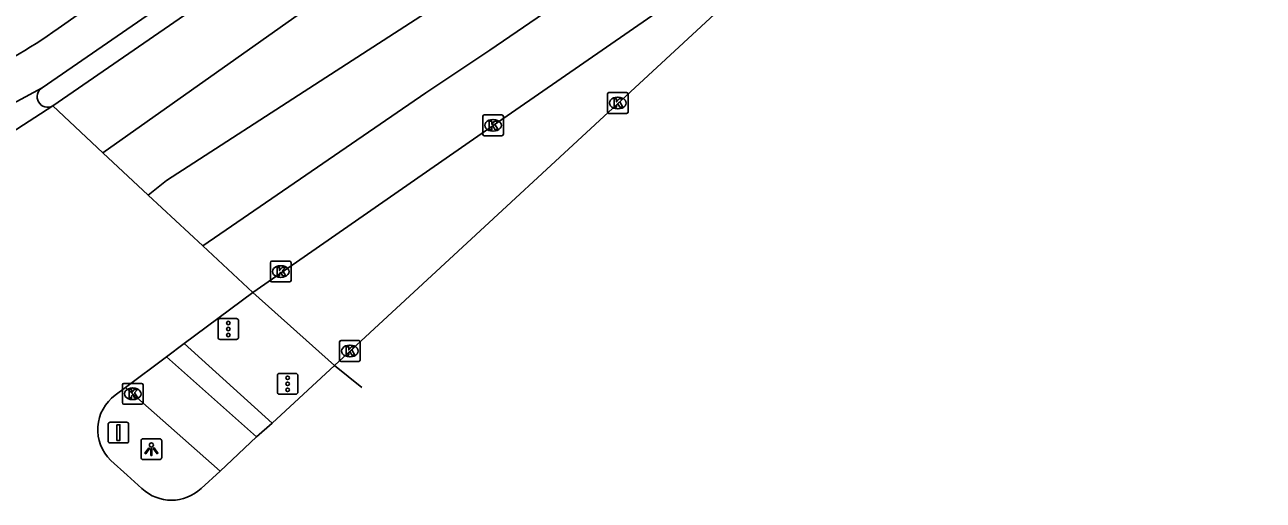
# Model space of a CAD drawing. Extents: x 162074 to 163034, y 381824 to 382557.
# Drawn here: x 162802.7 to 162862.4, y 382056.9 to 382079.8 of the extents above; entities that cross this region are included whole.
import ezdxf

# ---------------------------------------------------------------- set-up
doc = ezdxf.new("R2010")
doc.units = 0
for name, color, linetype in [('IMGEO_Fietspad_open', 7, 'Continuous'), ('IMGEO_Kolk', 7, 'Continuous'), ('IMGEO_Lichtpunt', 7, 'Continuous'), ('IMGEO_Portaal', 7, 'Continuous'), ('IMGEO_Rijbaan_regionaal_gesloten', 7, 'Continuous'), ('IMGEO_Verkeersregelinstallatiepaal', 7, 'Continuous'), ('IMGEO_Voetpad_open', 7, 'Continuous')]:
    doc.layers.add(name, color=color, linetype=linetype)

msp = doc.modelspace()

# ---------------------------------------------------------------- linework, layer by layer
at = {"layer": 'IMGEO_Fietspad_open'}
for points in [[(162804.303, 382079.667), (162832.887, 382099.729), (162846.079, 382109.227)], [(162844.074, 382105.365), (162830.845, 382095.862), (162815.563, 382085.115), (162803.535, 382076.802)], [(162803.535, 382076.802), (162801.291, 382075.601), (162798.791, 382074.447)], [(162809.533, 382063.835), (162813.859, 382059.97)], [(162812.113, 382058.327), (162807.554, 382062.355)]]:
    msp.add_lwpolyline(points, dxfattribs=at)
msp.add_arc((162789.174, 382100.746), 25.946, 294.31419, 305.66842, dxfattribs=at)
at = {"layer": 'IMGEO_Kolk'}
for p, q in [((162830.777, 382075.643), (162830.777, 382076.495)), ((162830.852, 382076.569), (162831.704, 382076.569)), ((162831.265, 382076.349), (162831.29, 382076.349)), ((162831.778, 382076.495), (162831.778, 382075.643)), ((162831.704, 382075.569), (162830.852, 382075.569)), ((162831.288, 382075.789), (162831.263, 382075.789)), ((162824.765, 382074.566), (162824.765, 382075.418)), ((162824.84, 382075.492), (162825.692, 382075.492)), ((162825.253, 382075.272), (162825.278, 382075.272)), ((162825.766, 382075.418), (162825.766, 382074.566)), ((162825.692, 382074.492), (162824.84, 382074.492)), ((162825.276, 382074.712), (162825.251, 382074.712)), ((162814.606, 382068.443), (162815.458, 382068.443)), ((162814.531, 382067.517), (162814.531, 382068.369)), ((162815.019, 382068.223), (162815.044, 382068.223)), ((162815.532, 382068.369), (162815.532, 382067.517)), ((162815.458, 382067.443), (162814.606, 382067.443)), ((162815.042, 382067.663), (162815.017, 382067.663)), ((162817.865, 382063.689), (162817.865, 382064.541)), ((162817.94, 382064.615), (162818.792, 382064.615)), ((162818.353, 382064.395), (162818.378, 382064.395)), ((162818.866, 382064.541), (162818.866, 382063.689)), ((162818.792, 382063.615), (162817.94, 382063.615)), ((162818.376, 382063.835), (162818.351, 382063.835)), ((162807.398, 382061.624), (162807.398, 382062.476)), ((162807.473, 382062.55), (162808.325, 382062.55)), ((162808.399, 382062.476), (162808.399, 382061.624)), ((162807.886, 382062.33), (162807.911, 382062.33)), ((162808.325, 382061.55), (162807.473, 382061.55)), ((162807.909, 382061.77), (162807.884, 382061.77))]:
    msp.add_line(p, q, dxfattribs=at)
for points in [[(162830.777, 382075.643), (162830.777, 382076.495)], [(162830.852, 382076.569), (162831.704, 382076.569)], [(162831.098, 382076.269), (162831.221, 382076.269), (162831.221, 382076.118), (162831.351, 382076.269), (162831.515, 382076.269), (162831.369, 382076.118), (162831.522, 382075.869), (162831.37, 382075.869), (162831.285, 382076.033), (162831.221, 382075.966), (162831.221, 382075.869), (162831.098, 382075.869), (162831.098, 382076.269)], [(162831.778, 382076.495), (162831.778, 382075.643)], [(162831.704, 382075.569), (162830.852, 382075.569)], [(162824.765, 382074.566), (162824.765, 382075.418)], [(162824.84, 382075.492), (162825.692, 382075.492)], [(162825.086, 382075.192), (162825.209, 382075.192), (162825.209, 382075.041), (162825.339, 382075.192), (162825.503, 382075.192), (162825.357, 382075.041), (162825.51, 382074.792), (162825.358, 382074.792), (162825.273, 382074.956), (162825.209, 382074.889), (162825.209, 382074.792), (162825.086, 382074.792), (162825.086, 382075.192)], [(162825.766, 382075.418), (162825.766, 382074.566)], [(162825.692, 382074.492), (162824.84, 382074.492)], [(162814.606, 382068.443), (162815.458, 382068.443)], [(162814.531, 382067.517), (162814.531, 382068.369)], [(162814.852, 382068.143), (162814.975, 382068.143), (162814.975, 382067.992), (162815.105, 382068.143), (162815.269, 382068.143), (162815.123, 382067.992), (162815.276, 382067.743), (162815.124, 382067.743), (162815.039, 382067.907), (162814.975, 382067.84), (162814.975, 382067.743), (162814.852, 382067.743), (162814.852, 382068.143)], [(162815.532, 382068.369), (162815.532, 382067.517)], [(162815.458, 382067.443), (162814.606, 382067.443)], [(162817.865, 382063.689), (162817.865, 382064.541)], [(162817.94, 382064.615), (162818.792, 382064.615)], [(162818.186, 382064.315), (162818.309, 382064.315), (162818.309, 382064.164), (162818.439, 382064.315), (162818.603, 382064.315), (162818.457, 382064.164), (162818.61, 382063.915), (162818.458, 382063.915), (162818.373, 382064.079), (162818.309, 382064.012), (162818.309, 382063.915), (162818.186, 382063.915), (162818.186, 382064.315)], [(162818.866, 382064.541), (162818.866, 382063.689)], [(162818.792, 382063.615), (162817.94, 382063.615)], [(162807.398, 382061.624), (162807.398, 382062.476)], [(162807.473, 382062.55), (162808.325, 382062.55)], [(162808.399, 382062.476), (162808.399, 382061.624)], [(162807.719, 382062.25), (162807.842, 382062.25), (162807.842, 382062.099), (162807.972, 382062.25), (162808.136, 382062.25), (162807.99, 382062.099), (162808.143, 382061.85), (162807.991, 382061.85), (162807.906, 382062.014), (162807.842, 382061.947), (162807.842, 382061.85), (162807.719, 382061.85), (162807.719, 382062.25)], [(162808.325, 382061.55), (162807.473, 382061.55)]]:
    msp.add_lwpolyline(points, dxfattribs=at)
for centre, start, end in [((162830.854, 382076.493), 91.55205, 178.44795), ((162830.854, 382076.493), 91.55205, 178.44795), ((162831.702, 382076.493), 1.55205, 88.44795), ((162831.702, 382076.493), 1.55205, 88.44795), ((162830.854, 382075.645), 181.55205, 268.44795), ((162830.854, 382075.645), 181.55205, 268.44795), ((162831.702, 382075.645), 271.55205, 358.44795), ((162831.702, 382075.645), 271.55205, 358.44795), ((162824.842, 382075.416), 91.55205, 178.44795), ((162824.842, 382075.416), 91.55205, 178.44795), ((162825.69, 382075.416), 1.55205, 88.44795), ((162825.69, 382075.416), 1.55205, 88.44795), ((162824.842, 382074.568), 181.55205, 268.44795), ((162824.842, 382074.568), 181.55205, 268.44795), ((162825.69, 382074.568), 271.55205, 358.44795), ((162825.69, 382074.568), 271.55205, 358.44795), ((162814.608, 382068.367), 91.55205, 178.44795), ((162814.608, 382068.367), 91.55205, 178.44795), ((162815.456, 382068.367), 1.55205, 88.44795), ((162815.456, 382068.367), 1.55205, 88.44795), ((162814.608, 382067.519), 181.55205, 268.44795), ((162814.608, 382067.519), 181.55205, 268.44795), ((162815.456, 382067.519), 271.55205, 358.44795), ((162815.456, 382067.519), 271.55205, 358.44795), ((162817.942, 382064.539), 91.55205, 178.44795), ((162817.942, 382064.539), 91.55205, 178.44795), ((162818.79, 382064.539), 1.55205, 88.44795), ((162818.79, 382064.539), 1.55205, 88.44795), ((162817.942, 382063.691), 181.55205, 268.44795), ((162817.942, 382063.691), 181.55205, 268.44795), ((162818.79, 382063.691), 271.55205, 358.44795), ((162818.79, 382063.691), 271.55205, 358.44795), ((162807.475, 382062.474), 91.55205, 178.44795), ((162807.475, 382062.474), 91.55205, 178.44795), ((162808.323, 382062.474), 1.55205, 88.44795), ((162808.323, 382062.474), 1.55205, 88.44795), ((162807.475, 382061.626), 181.55205, 268.44795), ((162807.475, 382061.626), 181.55205, 268.44795), ((162808.323, 382061.626), 271.55205, 358.44795), ((162808.323, 382061.626), 271.55205, 358.44795)]:
    msp.add_arc(centre, 0.0765, start, end, dxfattribs=at)
for centre, major_axis, ratio, start_param, end_param in [((162831.264, 382076.069), (-0.387, 0.002), 0.722429, 4.712389, 7.853982), ((162831.289, 382076.069), (-0.39, 0.002), 0.717154, 1.570796, 4.712389), ((162825.252, 382074.992), (-0.387, 0.002), 0.722429, 4.712389, 7.853982), ((162825.277, 382074.992), (-0.39, 0.002), 0.717154, 1.570796, 4.712389), ((162815.018, 382067.943), (-0.387, 0.002), 0.722429, 4.712389, 7.853982), ((162815.043, 382067.943), (-0.39, 0.002), 0.717154, 1.570796, 4.712389), ((162818.352, 382064.115), (-0.387, 0.002), 0.722429, 4.712389, 7.853982), ((162818.377, 382064.115), (-0.39, 0.002), 0.717154, 1.570796, 4.712389), ((162807.885, 382062.05), (-0.387, 0.002), 0.722429, 4.712389, 7.853982), ((162807.91, 382062.05), (-0.39, 0.002), 0.717154, 1.570796, 4.712389)]:
    msp.add_ellipse(centre, major_axis=major_axis, ratio=ratio, start_param=start_param, end_param=end_param, dxfattribs=at)
at = {"layer": 'IMGEO_Lichtpunt'}
for p, q in [((162808.3, 382059.785), (162808.3, 382058.978)), ((162808.3, 382059.785), (162808.3, 382058.978)), ((162809.202, 382059.88), (162808.394, 382059.88)), ((162809.202, 382059.88), (162808.394, 382059.88)), ((162809.296, 382058.978), (162809.296, 382059.785)), ((162809.296, 382058.978), (162809.296, 382059.785)), ((162808.394, 382058.884), (162809.202, 382058.884)), ((162808.394, 382058.884), (162809.202, 382058.884))]:
    msp.add_line(p, q, dxfattribs=at)
for points in [[(162808.674, 382059.449), (162808.713, 382059.421), (162808.525, 382059.159), (162808.487, 382059.186), (162808.674, 382059.449)], [(162808.886, 382059.421), (162808.924, 382059.448), (162809.111, 382059.186), (162809.072, 382059.158), (162808.886, 382059.421)], [(162808.776, 382059.401), (162808.823, 382059.401), (162808.823, 382059.079), (162808.776, 382059.079), (162808.776, 382059.401)]]:
    msp.add_lwpolyline(points, dxfattribs=at)
msp.add_circle((162808.799, 382059.583), 0.0994, dxfattribs=at)
for centre, start, end in [((162808.394, 382059.785), 90, 180), ((162808.394, 382059.785), 90, 180), ((162809.202, 382059.785), 0, 90), ((162809.202, 382059.785), 0, 90), ((162808.394, 382058.978), 180, 270), ((162808.394, 382058.978), 180, 270), ((162809.202, 382058.978), 270, 0), ((162809.202, 382058.978), 270, 360)]:
    msp.add_arc(centre, 0.0946, start, end, dxfattribs=at)
at = {"layer": 'IMGEO_Portaal'}
for p, q in [((162806.812, 382060.68), (162807.602, 382060.68)), ((162807.602, 382060.68), (162806.812, 382060.68)), ((162806.712, 382059.78), (162806.712, 382060.58)), ((162806.712, 382060.58), (162806.712, 382059.78)), ((162807.702, 382060.58), (162807.702, 382059.78)), ((162807.702, 382059.78), (162807.702, 382060.58)), ((162807.602, 382059.68), (162806.812, 382059.68)), ((162806.812, 382059.68), (162807.602, 382059.68))]:
    msp.add_line(p, q, dxfattribs=at)
msp.add_lwpolyline([(162807.132, 382060.555), (162807.282, 382060.555), (162807.282, 382059.805), (162807.132, 382059.805), (162807.132, 382060.555)], dxfattribs=at)
for centre, start, end in [((162806.812, 382060.58), 90, 180), ((162806.812, 382060.58), 90, 180), ((162807.602, 382060.58), 0, 90), ((162807.602, 382060.58), 360, 90), ((162806.812, 382059.78), 180, 270), ((162806.812, 382059.78), 180, 270), ((162807.602, 382059.78), 270, 0), ((162807.602, 382059.78), 270, 0)]:
    msp.add_arc(centre, 0.1, start, end, dxfattribs=at)
at = {"layer": 'IMGEO_Rijbaan_regionaal_gesloten'}
for points in [[(162808.646, 382071.634), (162809.521, 382072.33), (162816.926, 382077.122), (162824.33, 382081.914), (162840.423, 382093.252), (162854.511, 382103.901), (162863.403, 382111.857), (162872.356, 382120.125), (162896.213, 382145.182), (162923.106, 382179.072), (162927.489, 382185.148), (162931.872, 382191.224), (162945.021, 382211.521), (162947.824, 382216.194), (162950.626, 382220.866), (162953.287, 382225.051), (162958.2, 382233.459)], [(162806.458, 382073.675), (162816.215, 382080.554), (162820.85, 382083.718), (162827.349, 382088.32), (162833.841, 382092.75), (162840.098, 382097.198), (162846.243, 382101.801), (162852.223, 382106.614), (162855.265, 382109.106), (162858.28, 382111.575), (162862.342, 382115.337)], [(162804.04, 382075.93), (162814.52, 382083.168), (162835.166, 382097.702), (162846.237, 382105.683)], [(162811.272, 382069.185), (162822.031, 382076.563), (162825.108, 382078.612), (162828.359, 382080.83), (162831.687, 382083.19), (162834.859, 382085.441), (162838.058, 382087.71), (162841.238, 382090.006), (162844.523, 382092.42), (162847.646, 382094.715), (162850.84, 382097.231), (162853.975, 382099.609), (162857.095, 382102.16), (162860.172, 382104.202)], [(162813.682, 382066.937), (162825.266, 382074.992), (162835.099, 382081.792)], [(162836.143, 382080.544), (162817.62, 382063.422)], [(162804.04, 382075.93), (162799.744, 382073.158)], [(162806.458, 382073.675), (162804.04, 382075.93)], [(162808.646, 382071.634), (162806.458, 382073.675)], [(162811.272, 382069.185), (162808.646, 382071.634)], [(162813.682, 382066.937), (162811.272, 382069.185)], [(162810.384, 382064.471), (162813.682, 382066.937)], [(162809.533, 382063.835), (162810.384, 382064.471)], [(162807.554, 382062.355), (162809.533, 382063.835)], [(162817.62, 382063.422), (162814.614, 382060.641)], [(162817.62, 382063.422), (162818.948, 382062.362)], [(162807.056, 382061.983), (162807.554, 382062.355)], [(162814.614, 382060.641), (162813.859, 382059.97)], [(162813.859, 382059.97), (162812.113, 382058.327)], [(162808.34, 382057.484), (162807.634, 382058.122), (162806.837, 382058.842)], [(162812.113, 382058.327), (162811.197, 382057.489)]]:
    msp.add_lwpolyline(points, dxfattribs=at)
for centre, radius, start, end in [((162808.261, 382060.321), 2.053, 125.9404, 226.08284), ((162809.766, 382059.001), 2.082, 226.76746, 313.43308)]:
    msp.add_arc(centre, radius, start, end, dxfattribs=at)
at = {"layer": 'IMGEO_Verkeersregelinstallatiepaal'}
for p, q in [((162812.009, 382064.773), (162812.009, 382065.573)), ((162812.009, 382065.573), (162812.009, 382064.773)), ((162812.109, 382065.673), (162812.899, 382065.673)), ((162812.899, 382065.673), (162812.109, 382065.673)), ((162812.999, 382065.573), (162812.999, 382064.773)), ((162812.999, 382064.773), (162812.999, 382065.573)), ((162812.899, 382064.673), (162812.109, 382064.673)), ((162812.109, 382064.673), (162812.899, 382064.673)), ((162814.968, 382063.029), (162815.758, 382063.029)), ((162815.758, 382063.029), (162814.968, 382063.029)), ((162814.868, 382062.129), (162814.868, 382062.929)), ((162814.868, 382062.929), (162814.868, 382062.129)), ((162815.858, 382062.929), (162815.858, 382062.129)), ((162815.858, 382062.129), (162815.858, 382062.929)), ((162815.758, 382062.029), (162814.968, 382062.029)), ((162814.968, 382062.029), (162815.758, 382062.029))]:
    msp.add_line(p, q, dxfattribs=at)
for centre in [(162812.504, 382065.463), (162812.504, 382065.173), (162812.504, 382064.883), (162815.363, 382062.819), (162815.363, 382062.529), (162815.363, 382062.239)]:
    msp.add_circle(centre, 0.085, dxfattribs=at)
for centre, start, end in [((162812.109, 382065.573), 90, 180), ((162812.109, 382065.573), 90, 180), ((162812.899, 382065.573), 0, 90), ((162812.899, 382065.573), 360, 90), ((162812.109, 382064.773), 180, 270), ((162812.109, 382064.773), 180, 270), ((162812.899, 382064.773), 270, 0), ((162812.899, 382064.773), 270, 0), ((162814.968, 382062.929), 90, 180), ((162814.968, 382062.929), 90, 180), ((162815.758, 382062.929), 0, 90), ((162815.758, 382062.929), 360, 90), ((162814.968, 382062.129), 180, 270), ((162814.968, 382062.129), 180, 270), ((162815.758, 382062.129), 270, 0), ((162815.758, 382062.129), 270, 0)]:
    msp.add_arc(centre, 0.1, start, end, dxfattribs=at)
at = {"layer": 'IMGEO_Voetpad_open'}
for points in [[(162817.62, 382063.422), (162813.682, 382066.937)], [(162814.614, 382060.641), (162810.384, 382064.471)]]:
    msp.add_lwpolyline(points, dxfattribs=at)
msp.add_arc((162803.797, 382076.372), 0.504, 121.33837, 298.81434, dxfattribs=at)

doc.saveas('drawing.dxf')
